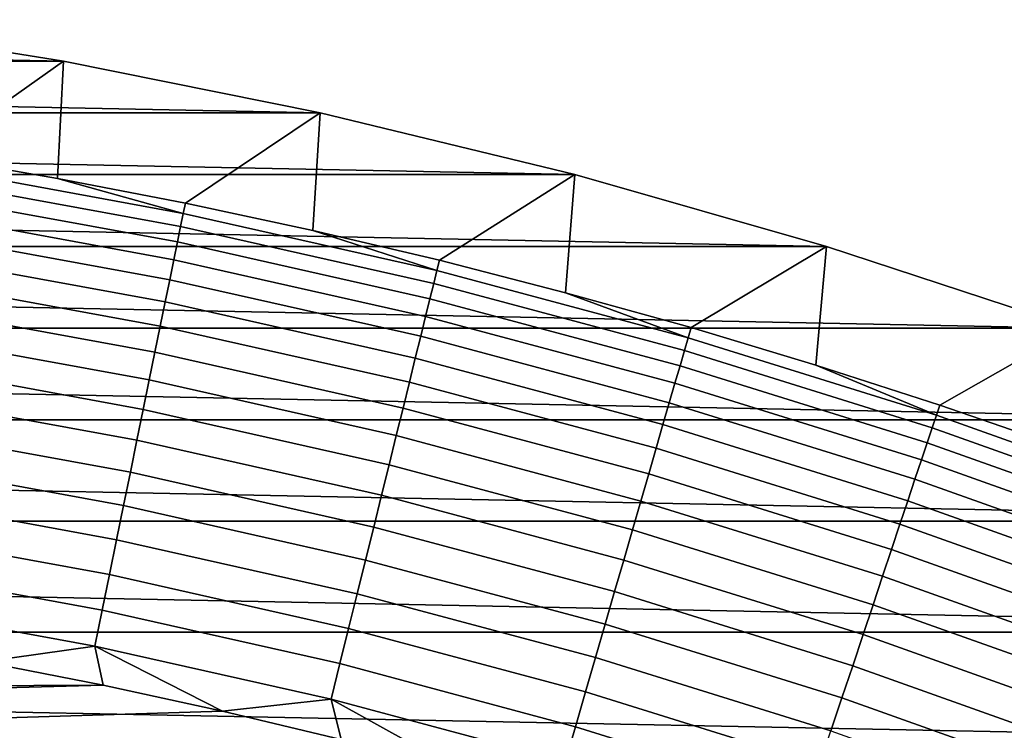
# Model space of a CAD drawing. Header units: metres. Extents: x -32 to 117, y -314 to 32.
# Tile 248 of 380: x 5.57 to 10.43, y 28.67 to 32.19. Entities that reach past the tile are written whole.
import ezdxf

# ---------------------------------------------------------------- set-up
doc = ezdxf.new("R2010")
doc.units = ezdxf.units.M
doc.layers.add('solid_24_501_064_XXX', color=7, linetype='CONTINUOUS')

msp = doc.modelspace()

# ---------------------------------------------------------------- linework, layer by layer
at = {"layer": 'solid_24_501_064_XXX'}
for points in [[(-5.784903, 31.981001, -303.5), (-4.509065, 32.18568, -303.5), (5.784903, 31.981001, -303.5)], [(-4.509065, 32.18568, -303.5), (4.509065, 32.18568, -303.5), (5.784903, 31.981001, -303.5)], [(4.4855, 31.608017, -301.352966), (5.121083, 31.511284, -301.352966), (5.784903, 31.981001, -303.5), (4.509065, 32.18568, -303.5)], [(-7.051624, 31.725767, -303.5), (-5.784903, 31.981001, -303.5), (7.051624, 31.725767, -303.5)], [(-5.784903, 31.981001, -303.5), (5.784903, 31.981001, -303.5), (7.051624, 31.725767, -303.5)], [(5.121083, 31.511284, -301.352966), (5.754589, 31.40177, -301.352966), (5.784903, 31.981001, -303.5)], [(5.754589, 31.40177, -301.352966), (6.385761, 31.279522, -301.352966), (7.051624, 31.725767, -303.5), (5.784903, 31.981001, -303.5)], [(-8.307699, 31.420246, -303.5), (-7.051624, 31.725767, -303.5), (8.307699, 31.420246, -303.5)], [(-7.051624, 31.725767, -303.5), (7.051624, 31.725767, -303.5), (8.307699, 31.420246, -303.5)], [(6.385761, 31.279522, -301.352966), (7.014344, 31.14459, -301.352966), (7.051624, 31.725767, -303.5)], [(7.014344, 31.14459, -301.352966), (7.640082, 30.997026, -301.352966), (8.307699, 31.420246, -303.5), (7.051624, 31.725767, -303.5)], [(5.11267, 31.45952, -301.181946), (6.37527, 31.22814, -301.181946), (5.754589, 31.40177, -301.352966), (5.121083, 31.511284, -301.352966)], [(6.37527, 31.22814, -301.181946), (5.11267, 31.45952, -301.181946), (5.102122, 31.394619, -301.012299), (6.362118, 31.163715, -301.012299)], [(-9.55021, 31.06514, -303.5), (-8.307699, 31.420246, -303.5), (9.55021, 31.06514, -303.5)], [(-8.307699, 31.420246, -303.5), (8.307699, 31.420246, -303.5), (9.55021, 31.06514, -303.5)], [(6.37527, 31.22814, -301.181946), (6.385761, 31.279522, -301.352966), (5.754589, 31.40177, -301.352966)], [(7.640082, 30.997026, -301.352966), (8.262721, 30.836893, -301.352966), (8.307699, 31.420246, -303.5)], [(8.262721, 30.836893, -301.352966), (8.88201, 30.664253, -301.352966), (9.55021, 31.06514, -303.5), (8.307699, 31.420246, -303.5)], [(6.362118, 31.163715, -301.012299), (5.102122, 31.394619, -301.012299), (5.089623, 31.317711, -300.8479), (6.346533, 31.087374, -300.8479)], [(6.346533, 31.087374, -300.8479), (5.089623, 31.317711, -300.8479), (5.075239, 31.229202, -300.689575), (6.328597, 30.999516, -300.689575)], [(6.37527, 31.22814, -301.181946), (7.627531, 30.946108, -301.181946), (7.014344, 31.14459, -301.352966), (6.385761, 31.279522, -301.352966)], [(6.328597, 30.999516, -300.689575), (5.075239, 31.229202, -300.689575), (5.059046, 31.129562, -300.538208), (6.308404, 30.900608, -300.538208)], [(7.627531, 30.946108, -301.181946), (6.37527, 31.22814, -301.181946), (6.362118, 31.163715, -301.012299), (7.611795, 30.882265, -301.012299)], [(7.611795, 30.882265, -301.012299), (6.362118, 31.163715, -301.012299), (6.346533, 31.087374, -300.8479), (7.593148, 30.806612, -300.8479)], [(6.308404, 30.900608, -300.538208), (5.059046, 31.129562, -300.538208), (5.04113, 31.01932, -300.394562), (6.286064, 30.791178, -300.394562)], [(7.627531, 30.946108, -301.181946), (7.640082, 30.997026, -301.352966), (7.014344, 31.14459, -301.352966)], [(-10.777514, 30.660969, -303.5), (-9.55021, 31.06514, -303.5), (10.777514, 30.660969, -303.5)], [(-9.55021, 31.06514, -303.5), (9.55021, 31.06514, -303.5), (10.777514, 30.660969, -303.5)], [(7.593148, 30.806612, -300.8479), (6.346533, 31.087374, -300.8479), (6.328597, 30.999516, -300.689575), (7.571689, 30.719547, -300.689575)], [(8.88201, 30.664253, -301.352966), (9.497697, 30.479177, -301.352966), (9.55021, 31.06514, -303.5)], [(9.497697, 30.479177, -301.352966), (10.109531, 30.281742, -301.352966), (10.777514, 30.660969, -303.5), (9.55021, 31.06514, -303.5)], [(6.286064, 30.791178, -300.394562), (5.04113, 31.01932, -300.394562), (5.021585, 30.899057, -300.25943), (6.261693, 30.671801, -300.25943)], [(7.571689, 30.719547, -300.689575), (6.328597, 30.999516, -300.689575), (6.308404, 30.900608, -300.538208), (7.54753, 30.621534, -300.538208)], [(7.627531, 30.946108, -301.181946), (8.867419, 30.61388, -301.181946), (8.262721, 30.836893, -301.352966), (7.640082, 30.997026, -301.352966)], [(8.867419, 30.61388, -301.181946), (7.627531, 30.946108, -301.181946), (7.611795, 30.882265, -301.012299), (8.849125, 30.550724, -301.012299)], [(6.261693, 30.671801, -300.25943), (5.021585, 30.899057, -300.25943), (5.000516, 30.769415, -300.133514), (6.23542, 30.54311, -300.133514)], [(7.54753, 30.621534, -300.538208), (6.308404, 30.900608, -300.538208), (6.286064, 30.791178, -300.394562), (7.520802, 30.513092, -300.394562)], [(8.849125, 30.550724, -301.012299), (7.611795, 30.882265, -301.012299), (7.593148, 30.806612, -300.8479), (8.827447, 30.475882, -300.8479)], [(8.867419, 30.61388, -301.181946), (8.88201, 30.664253, -301.352966), (8.262721, 30.836893, -301.352966)], [(6.23542, 30.54311, -300.133514), (5.000516, 30.769415, -300.133514), (4.978034, 30.631075, -300.017517), (6.207386, 30.405787, -300.017517)], [(7.520802, 30.513092, -300.394562), (6.286064, 30.791178, -300.394562), (6.261693, 30.671801, -300.25943), (7.491643, 30.394793, -300.25943)], [(8.827447, 30.475882, -300.8479), (7.593148, 30.806612, -300.8479), (7.571689, 30.719547, -300.689575), (8.8025, 30.389753, -300.689575)], [(8.8025, 30.389753, -300.689575), (7.571689, 30.719547, -300.689575), (7.54753, 30.621534, -300.538208), (8.774414, 30.292791, -300.538208)], [(7.491643, 30.394793, -300.25943), (6.261693, 30.671801, -300.25943), (6.23542, 30.54311, -300.133514), (7.46021, 30.267263, -300.133514)], [(-11.988071, 30.208212, -303.5), (-10.777514, 30.660969, -303.5), (11.988071, 30.208212, -303.5)], [(-10.777514, 30.660969, -303.5), (10.777514, 30.660969, -303.5), (11.988071, 30.208212, -303.5)], [(6.207386, 30.405787, -300.017517), (4.978034, 30.631075, -300.017517), (4.954257, 30.484772, -299.911987), (6.177738, 30.260561, -299.911987)], [(8.774414, 30.292791, -300.538208), (7.54753, 30.621534, -300.538208), (7.520802, 30.513092, -300.394562), (8.74334, 30.185513, -300.394562)], [(8.867419, 30.61388, -301.181946), (10.092924, 30.231998, -301.181946), (9.497697, 30.479177, -301.352966), (8.88201, 30.664253, -301.352966)], [(10.109531, 30.281742, -301.352966), (10.717267, 30.072025, -301.352966), (10.777514, 30.660969, -303.5)], [(10.092924, 30.231998, -301.181946), (8.867419, 30.61388, -301.181946), (8.849125, 30.550724, -301.012299), (10.072102, 30.169628, -301.012299)], [(7.46021, 30.267263, -300.133514), (6.23542, 30.54311, -300.133514), (6.207386, 30.405787, -300.017517), (7.426669, 30.131182, -300.017517)], [(10.072102, 30.169628, -301.012299), (8.849125, 30.550724, -301.012299), (8.827447, 30.475882, -300.8479), (10.047428, 30.09572, -300.8479)], [(6.177738, 30.260561, -299.911987), (4.954257, 30.484772, -299.911987), (4.929313, 30.331282, -299.817505), (6.146633, 30.1082, -299.817505)], [(8.74334, 30.185513, -300.394562), (7.520802, 30.513092, -300.394562), (7.491643, 30.394793, -300.25943), (8.709442, 30.068483, -300.25943)], [(10.047428, 30.09572, -300.8479), (8.827447, 30.475882, -300.8479), (8.8025, 30.389753, -300.689575), (10.019032, 30.010666, -300.689575)], [(10.092924, 30.231998, -301.181946), (10.109531, 30.281742, -301.352966), (9.497697, 30.479177, -301.352966)], [(7.426669, 30.131182, -300.017517), (6.207386, 30.405787, -300.017517), (6.177738, 30.260561, -299.911987), (7.391198, 29.987267, -299.911987)], [(8.709442, 30.068483, -300.25943), (7.491643, 30.394793, -300.25943), (7.46021, 30.267263, -300.133514), (8.6729, 29.942324, -300.133514)], [(10.019032, 30.010666, -300.689575), (8.8025, 30.389753, -300.689575), (8.774414, 30.292791, -300.538208), (9.987066, 29.914915, -300.538208)], [(6.146633, 30.1082, -299.817505), (4.929313, 30.331282, -299.817505), (4.903333, 30.171417, -299.734619), (6.114236, 29.949511, -299.734619)], [(9.987066, 29.914915, -300.538208), (8.774414, 30.292791, -300.538208), (8.74334, 30.185513, -300.394562), (9.951697, 29.808973, -300.394562)], [(10.092924, 30.231998, -301.181946), (11.302058, 29.801079, -301.181946), (10.717267, 30.072025, -301.352966), (10.109531, 30.281742, -301.352966)], [(7.391198, 29.987267, -299.911987), (6.177738, 30.260561, -299.911987), (6.146633, 30.1082, -299.817505), (7.353983, 29.836283, -299.817505)], [(8.6729, 29.942324, -300.133514), (7.46021, 30.267263, -300.133514), (7.426669, 30.131182, -300.017517), (8.633906, 29.807703, -300.017517)], [(11.302058, 29.801079, -301.181946), (10.092924, 30.231998, -301.181946), (10.072102, 30.169628, -301.012299), (11.278742, 29.739599, -301.012299)], [(-13.179604, 29.707697, -303.5), (-11.988071, 30.208212, -303.5), (13.179604, 29.707697, -303.5)], [(-11.988071, 30.208212, -303.5), (11.988071, 30.208212, -303.5), (13.179604, 29.707697, -303.5)], [(9.951697, 29.808973, -300.394562), (8.74334, 30.185513, -300.394562), (8.709442, 30.068483, -300.25943), (9.913115, 29.693405, -300.25943)], [(6.114236, 29.949511, -299.734619), (4.903333, 30.171417, -299.734619), (4.876453, 30.006023, -299.663696), (6.080719, 29.785334, -299.663696)], [(11.278742, 29.739599, -301.012299), (10.072102, 30.169628, -301.012299), (10.047428, 30.09572, -300.8479), (11.251112, 29.666744, -300.8479)], [(7.353983, 29.836283, -299.817505), (6.146633, 30.1082, -299.817505), (6.114236, 29.949511, -299.734619), (7.315223, 29.679026, -299.734619)], [(8.633906, 29.807703, -300.017517), (7.426669, 30.131182, -300.017517), (7.391198, 29.987267, -299.911987), (8.592669, 29.665335, -299.911987)], [(11.251112, 29.666744, -300.8479), (10.047428, 30.09572, -300.8479), (10.019032, 30.010666, -300.689575), (11.219315, 29.582901, -300.689575)], [(9.913115, 29.693405, -300.25943), (8.709442, 30.068483, -300.25943), (8.6729, 29.942324, -300.133514), (9.871522, 29.568819, -300.133514)], [(6.080719, 29.785334, -299.663696), (4.876453, 30.006023, -299.663696), (4.848819, 29.835979, -299.605194), (6.04626, 29.616539, -299.605194)], [(8.592669, 29.665335, -299.911987), (7.391198, 29.987267, -299.911987), (7.353983, 29.836283, -299.817505), (8.549405, 29.51597, -299.817505)], [(11.219315, 29.582901, -300.689575), (10.019032, 30.010666, -300.689575), (9.987066, 29.914915, -300.538208), (11.183518, 29.488514, -300.538208)], [(7.315223, 29.679026, -299.734619), (6.114236, 29.949511, -299.734619), (6.080719, 29.785334, -299.663696), (7.275123, 29.516333, -299.663696)], [(9.871522, 29.568819, -300.133514), (8.6729, 29.942324, -300.133514), (8.633906, 29.807703, -300.017517), (9.82714, 29.435877, -300.017517)], [(11.183518, 29.488514, -300.538208), (9.987066, 29.914915, -300.538208), (9.951697, 29.808973, -300.394562), (11.143913, 29.384085, -300.394562)], [(6.04626, 29.616539, -299.605194), (4.848819, 29.835979, -299.605194), (4.820574, 29.662184, -299.559326), (6.01104, 29.444021, -299.559326)], [(8.549405, 29.51597, -299.817505), (7.353983, 29.836283, -299.817505), (7.315223, 29.679026, -299.734619), (8.504344, 29.360403, -299.734619)], [(9.82714, 29.435877, -300.017517), (8.633906, 29.807703, -300.017517), (8.592669, 29.665335, -299.911987), (9.780203, 29.295284, -299.911987)], [(11.143913, 29.384085, -300.394562), (9.951697, 29.808973, -300.394562), (9.913115, 29.693405, -300.25943), (11.100708, 29.270163, -300.25943)], [(7.275123, 29.516333, -299.663696), (6.080719, 29.785334, -299.663696), (6.04626, 29.616539, -299.605194), (7.233894, 29.349062, -299.605194)], [(-14.350215, 29.160267, -303.5), (-13.179604, 29.707697, -303.5), (14.350215, 29.160267, -303.5)], [(-13.179604, 29.707697, -303.5), (13.179604, 29.707697, -303.5), (14.350215, 29.160267, -303.5)], [(6.01104, 29.444021, -299.559326), (4.820574, 29.662184, -299.559326), (4.791869, 29.485556, -299.526428), (5.975246, 29.268694, -299.526428)], [(8.504344, 29.360403, -299.734619), (7.315223, 29.679026, -299.734619), (7.275123, 29.516333, -299.663696), (8.457726, 29.199455, -299.663696)], [(9.780203, 29.295284, -299.911987), (8.592669, 29.665335, -299.911987), (8.549405, 29.51597, -299.817505), (9.73096, 29.147783, -299.817505)], [(11.100708, 29.270163, -300.25943), (9.913115, 29.693405, -300.25943), (9.871522, 29.568819, -300.133514), (11.054132, 29.147352, -300.133514)], [(7.233894, 29.349062, -299.605194), (6.04626, 29.616539, -299.605194), (6.01104, 29.444021, -299.559326), (7.191756, 29.178102, -299.559326)], [(11.054132, 29.147352, -300.133514), (9.871522, 29.568819, -300.133514), (9.82714, 29.435877, -300.017517), (11.004434, 29.016306, -300.017517)], [(8.457726, 29.199455, -299.663696), (7.275123, 29.516333, -299.663696), (7.233894, 29.349062, -299.605194), (8.409795, 29.033981, -299.605194)], [(9.73096, 29.147783, -299.817505), (8.549405, 29.51597, -299.817505), (8.504344, 29.360403, -299.734619), (9.679671, 28.994156, -299.734619)], [(5.975246, 29.268694, -299.526428), (4.791869, 29.485556, -299.526428), (4.762856, 29.307034, -299.506622), (5.939069, 29.091484, -299.506622)], [(7.191756, 29.178102, -299.559326), (6.01104, 29.444021, -299.559326), (5.975246, 29.268694, -299.526428), (7.148932, 29.004358, -299.526428)], [(11.004434, 29.016306, -300.017517), (9.82714, 29.435877, -300.017517), (9.780203, 29.295284, -299.911987), (10.951873, 28.877716, -299.911987)], [(9.679671, 28.994156, -299.734619), (8.504344, 29.360403, -299.734619), (8.457726, 29.199455, -299.663696), (9.62661, 28.835217, -299.663696)], [(5.939069, 29.091484, -299.506622), (4.762856, 29.307034, -299.506622), (5.3892, 29.013615, -299.5)], [(8.409795, 29.033981, -299.605194), (7.233894, 29.349062, -299.605194), (7.191756, 29.178102, -299.559326), (8.360807, 28.864857, -299.559326)], [(7.148932, 29.004358, -299.526428), (5.975246, 29.268694, -299.526428), (5.939069, 29.091484, -299.506622), (7.105649, 28.828749, -299.506622)], [(10.951873, 28.877716, -299.911987), (9.780203, 29.295284, -299.911987), (9.73096, 29.147783, -299.817505), (10.89673, 28.732317, -299.817505)], [(8.360807, 28.864857, -299.559326), (7.191756, 29.178102, -299.559326), (7.148932, 29.004358, -299.526428), (8.311022, 28.692976, -299.526428)], [(9.62661, 28.835217, -299.663696), (8.457726, 29.199455, -299.663696), (8.409795, 29.033981, -299.605194), (9.572055, 28.671806, -299.605194)], [(-15.49826, 28.566656, -303.5), (-14.350215, 29.160267, -303.5), (15.49826, 28.566656, -303.5)], [(-14.350215, 29.160267, -303.5), (14.350215, 29.160267, -303.5), (15.49826, 28.566656, -303.5)], [(10.89673, 28.732317, -299.817505), (9.73096, 29.147783, -299.817505), (9.679671, 28.994156, -299.734619), (10.839298, 28.580879, -299.734619)], [(5.939069, 29.091484, -299.506622), (5.3892, 29.013615, -299.5), (5.980064, 28.897608, -299.5)], [(5.939069, 29.091484, -299.506622), (5.980064, 28.897608, -299.5), (6.56862, 28.769537, -299.5)], [(7.105649, 28.828749, -299.506622), (5.939069, 29.091484, -299.506622), (6.56862, 28.769537, -299.5)], [(9.572055, 28.671806, -299.605194), (8.409795, 29.033981, -299.605194), (8.360807, 28.864857, -299.559326), (9.516297, 28.504791, -299.559326)], [(5.3892, 29.013615, -299.5), (0, 28.9, -299.5), (1.194376, 28.875301, -299.5), (5.980064, 28.897608, -299.5)], [(8.311022, 28.692976, -299.526428), (7.148932, 29.004358, -299.526428), (7.105649, 28.828749, -299.506622), (8.260702, 28.519253, -299.506622)], [(10.839298, 28.580879, -299.734619), (9.679671, 28.994156, -299.734619), (9.62661, 28.835217, -299.663696), (10.77988, 28.424206, -299.663696)], [(5.980064, 28.897608, -299.5), (1.194376, 28.875301, -299.5), (2.386478, 28.801289, -299.5)], [(5.980064, 28.897608, -299.5), (2.386478, 28.801289, -299.5), (3.57467, 28.67807, -299.5), (6.56862, 28.769537, -299.5)], [(7.105649, 28.828749, -299.506622), (6.56862, 28.769537, -299.5), (7.154149, 28.629557, -299.5)], [(7.105649, 28.828749, -299.506622), (7.154149, 28.629557, -299.5), (7.736826, 28.477612, -299.5)], [(8.260702, 28.519253, -299.506622), (7.105649, 28.828749, -299.506622), (7.736826, 28.477612, -299.5)], [(9.516297, 28.504791, -299.559326), (8.360807, 28.864857, -299.559326), (8.311022, 28.692976, -299.526428), (9.459632, 28.335056, -299.526428)], [(10.77988, 28.424206, -299.663696), (9.62661, 28.835217, -299.663696), (9.572055, 28.671806, -299.605194), (10.718789, 28.263124, -299.605194)], [(6.56862, 28.769537, -299.5), (3.57467, 28.67807, -299.5), (4.756879, 28.505819, -299.5), (7.154149, 28.629557, -299.5)], [(9.459632, 28.335056, -299.526428), (8.311022, 28.692976, -299.526428), (8.260702, 28.519253, -299.506622), (9.402357, 28.163498, -299.506622)]]:
    msp.add_3dface(points, dxfattribs=at)

doc.saveas('drawing.dxf')
